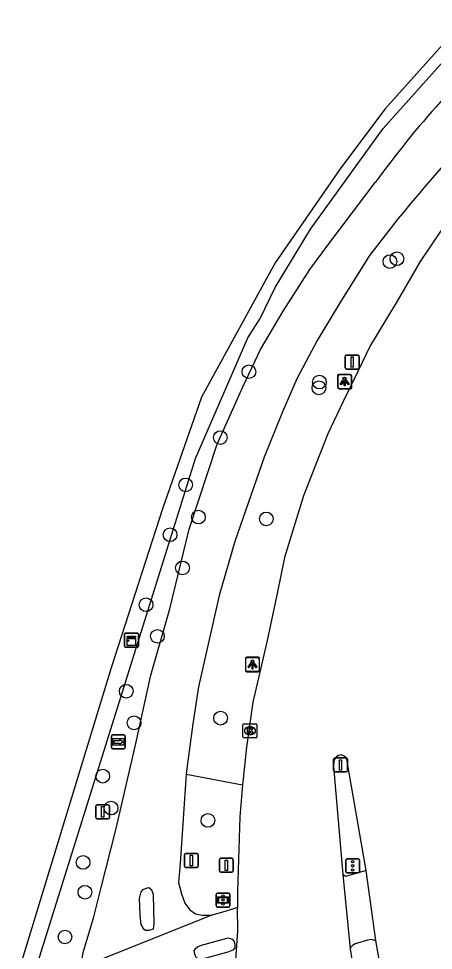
# Model space of a CAD drawing. Extents: x 162722 to 165099, y 384721 to 386283.
# Drawn here: x 164560.6 to 164590.2, y 385113 to 385179.6 of the extents above; entities that cross this region are included whole.
import ezdxf

# ---------------------------------------------------------------- set-up
doc = ezdxf.new("R2010")
doc.units = 0
for name, color, linetype in [('IMGEO_Boom', 7, 'Continuous'), ('IMGEO_Fietspad_gesloten', 7, 'Continuous'), ('IMGEO_Fietspad_open', 7, 'Continuous'), ('IMGEO_Grasland_agrarisch', 7, 'Continuous'), ('IMGEO_Groenvoorziening', 7, 'Continuous'), ('IMGEO_Kast', 7, 'Continuous'), ('IMGEO_Kolk', 7, 'Continuous'), ('IMGEO_Lichtpunt', 7, 'Continuous'), ('IMGEO_Rijbaan_lokaal_gesloten', 7, 'Continuous'), ('IMGEO_Verkeersbord', 7, 'Continuous'), ('IMGEO_Verkeersbordpaal', 7, 'Continuous'), ('IMGEO_Verkeersregelinstallatiepaal', 7, 'Continuous'), ('IMGEO_Wegwijzer', 7, 'Continuous')]:
    doc.layers.add(name, color=color, linetype=linetype)

msp = doc.modelspace()

# ---------------------------------------------------------------- linework, layer by layer
at = {"layer": 'IMGEO_Boom'}
for centre in [(164587.613, 385162.426), (164587.106, 385162.223), (164577.036, 385154.354), (164582.031, 385153.2), (164582.07, 385153.612), (164574.99, 385149.65), (164572.511, 385146.261), (164573.42, 385143.959), (164578.275, 385143.831), (164571.397, 385142.701), (164572.286, 385140.332), (164569.681, 385137.7), (164570.497, 385135.443), (164568.261, 385131.518), (164568.826, 385129.26), (164575.007, 385129.594), (164566.591, 385125.449), (164567.186, 385123.171), (164574.101, 385122.289), (164565.185, 385119.282), (164565.307, 385117.158), (164563.887, 385113.955)]:
    msp.add_circle(centre, 0.489, dxfattribs=at)
at = {"layer": 'IMGEO_Fietspad_gesloten'}
for points in [[(164565.023, 385111.772), (164565.178, 385112.839), (164565.938, 385115.39), (164566.448, 385117.406), (164567.546, 385121.705), (164568.947, 385127.788), (164570.029, 385132.661), (164571.381, 385137.41), (164572.762, 385143.109), (164574.756, 385149.178), (164576.621, 385153.321), (164577.853, 385155.948), (164579.489, 385158.677), (164581.394, 385161.645), (164582.751, 385163.493), (164586.063, 385167.877)], [(164587.71, 385165.293), (164585.645, 385162.648), (164583.642, 385159.474), (164581.901, 385156.574), (164580.465, 385153.855), (164579.429, 385151.485), (164578.127, 385148.234), (164576.018, 385142.227), (164574.909, 385138.358), (164573.428, 385131.822), (164573.013, 385129.194), (164572.584, 385125.988), (164572.557, 385125.591)], [(164572.557, 385125.591), (164572.122, 385119.203), (164571.989, 385117.842), (164572.203, 385117.04), (164572.461, 385116.374), (164572.803, 385115.889), (164573.221, 385115.602), (164573.681, 385115.519), (164574.379, 385115.51)], [(164569.184, 385116.715), (164569.229, 385115.516), (164569.319, 385114.855), (164569.476, 385114.559), (164569.642, 385114.447), (164569.905, 385114.446), (164570.204, 385114.539), (164570.25, 385114.865), (164570.211, 385117.001), (164570.103, 385117.295), (164569.869, 385117.469), (164569.764, 385117.436), (164569.435, 385117.334), (164569.303, 385117.179), (164569.184, 385116.715)], [(164574.379, 385115.51), (164565.023, 385111.772)]]:
    msp.add_lwpolyline(points, dxfattribs=at)
for centre, radius, start, end in [((164642.989, 385126.626), 70.301, 131.99649, 144.07171), ((164683.723, 385087.273), 123.716, 133.85797, 140.90304)]:
    msp.add_arc(centre, radius, start, end, dxfattribs=at)
at = {"layer": 'IMGEO_Fietspad_open'}
for points in [[(164585.41, 385118.717), (164583.93, 385118.273), (164583.733, 385118.429)], [(164576.227, 385116.053), (164575.418, 385115.797), (164574.379, 385115.51)], [(164575.543, 385113.905), (164575.838, 385113.8), (164575.988, 385113.633), (164576.032, 385113.385), (164576.033, 385113.171), (164575.871, 385113.006), (164575.516, 385112.88), (164573.692, 385112.364), (164573.484, 385112.348), (164573.346, 385112.421), (164573.245, 385112.537), (164573.155, 385112.722), (164573.13, 385112.96), (164573.248, 385113.161), (164573.364, 385113.262), (164573.639, 385113.38), (164575.543, 385113.905)], [(164584.277, 385113.098), (164584.37, 385113.266), (164584.473, 385113.396), (164584.569, 385113.473), (164585.52, 385113.759), (164585.741, 385113.794), (164585.849, 385113.77), (164586.105, 385113.704)]]:
    msp.add_lwpolyline(points, dxfattribs=at)
at = {"layer": 'IMGEO_Grasland_agrarisch'}
msp.add_lwpolyline([(164606.126, 385190.644), (164599.267, 385185.968), (164591.327, 385178.214), (164586.739, 385173.116), (164583.56, 385168.85), (164578.903, 385162.123), (164573.655, 385152.545), (164570.849, 385144.552), (164567.195, 385133.193), (164560.574, 385111.495)], dxfattribs=at)
at = {"layer": 'IMGEO_Groenvoorziening'}
for points in [[(164561.834, 385111.747), (164573.212, 385148.155), (164576.959, 385156.769), (164577.84, 385158.156), (164578.907, 385160.368), (164581.425, 385164.528), (164586.629, 385171.736), (164592.558, 385178.361), (164596.893, 385182.426), (164603.072, 385187.341), (164607.691, 385190.5), (164606.126, 385190.644)], [(164572.557, 385125.591), (164576.582, 385124.82)]]:
    msp.add_lwpolyline(points, dxfattribs=at)
at = {"layer": 'IMGEO_Kast'}
for p, q in [((164568.142, 385134.739), (164568.142, 385135.58)), ((164568.142, 385135.58), (164568.142, 385134.739)), ((164568.217, 385135.664), (164569.058, 385135.664)), ((164569.058, 385135.664), (164568.217, 385135.664)), ((164569.142, 385135.589), (164569.142, 385134.748)), ((164569.142, 385134.748), (164569.142, 385135.589)), ((164569.067, 385134.664), (164568.226, 385134.664)), ((164568.226, 385134.664), (164569.067, 385134.664))]:
    msp.add_line(p, q, dxfattribs=at)
for points in [[(164568.337, 385135.454), (164568.937, 385135.454), (164568.937, 385135.369), (164568.337, 385135.369), (164568.337, 385135.454)], [(164568.337, 385135.279), (164568.937, 385135.279), (164568.937, 385134.79), (164568.337, 385134.79), (164568.337, 385135.279)]]:
    msp.add_lwpolyline(points, dxfattribs=at)
msp.add_circle((164568.421, 385135.128), 0.0377, dxfattribs=at)
for centre, start, end in [((164568.22, 385135.586), 92.4484, 184.28452), ((164568.22, 385135.586), 92.4484, 184.28452), ((164569.064, 385135.586), 2.4484, 94.28452), ((164569.064, 385135.586), 2.4484, 94.28452), ((164568.22, 385134.742), 182.4484, 274.28452), ((164568.22, 385134.742), 182.4484, 274.28452), ((164569.064, 385134.742), 272.4484, 4.28452), ((164569.064, 385134.742), 272.4484, 4.28452)]:
    msp.add_arc(centre, 0.0779, start, end, dxfattribs=at)
at = {"layer": 'IMGEO_Kolk'}
for p, q in [((164576.608, 385128.269), (164576.608, 385129.121)), ((164576.683, 385129.195), (164577.535, 385129.195)), ((164577.096, 385128.975), (164577.121, 385128.975)), ((164577.609, 385129.121), (164577.609, 385128.269)), ((164577.119, 385128.415), (164577.094, 385128.415)), ((164577.535, 385128.195), (164576.683, 385128.195))]:
    msp.add_line(p, q, dxfattribs=at)
for points in [[(164576.608, 385128.269), (164576.608, 385129.121)], [(164576.683, 385129.195), (164577.535, 385129.195)], [(164577.609, 385129.121), (164577.609, 385128.269)], [(164576.929, 385128.895), (164577.052, 385128.895), (164577.052, 385128.744), (164577.182, 385128.895), (164577.346, 385128.895), (164577.2, 385128.744), (164577.353, 385128.495), (164577.201, 385128.495), (164577.116, 385128.659), (164577.052, 385128.592), (164577.052, 385128.495), (164576.929, 385128.495), (164576.929, 385128.895)], [(164577.535, 385128.195), (164576.683, 385128.195)]]:
    msp.add_lwpolyline(points, dxfattribs=at)
for centre, start, end in [((164576.685, 385129.119), 91.55205, 178.44795), ((164576.685, 385129.119), 91.55205, 178.44795), ((164577.533, 385129.119), 1.55205, 88.44795), ((164577.533, 385129.119), 1.55205, 88.44795), ((164576.685, 385128.271), 181.55205, 268.44795), ((164576.685, 385128.271), 181.55205, 268.44795), ((164577.533, 385128.271), 271.55205, 358.44795), ((164577.533, 385128.271), 271.55205, 358.44795)]:
    msp.add_arc(centre, 0.0765, start, end, dxfattribs=at)
for centre, major_axis, ratio, start_param, end_param in [((164577.095, 385128.695), (-0.387, 0.002), 0.722429, 4.712389, 7.853982), ((164577.12, 385128.695), (-0.39, 0.002), 0.717154, 1.570796, 4.712389)]:
    msp.add_ellipse(centre, major_axis=major_axis, ratio=ratio, start_param=start_param, end_param=end_param, dxfattribs=at)
at = {"layer": 'IMGEO_Lichtpunt'}
for p, q in [((164583.356, 385154.063), (164583.356, 385153.256)), ((164583.356, 385154.063), (164583.356, 385153.256)), ((164583.396, 385154.038), (164583.396, 385153.231)), ((164583.396, 385154.038), (164583.396, 385153.231)), ((164584.258, 385154.158), (164583.45, 385154.158)), ((164584.258, 385154.158), (164583.45, 385154.158)), ((164584.298, 385154.133), (164583.49, 385154.133)), ((164584.298, 385154.133), (164583.49, 385154.133)), ((164584.352, 385153.256), (164584.352, 385154.063)), ((164584.352, 385153.256), (164584.352, 385154.063)), ((164584.392, 385153.231), (164584.392, 385154.038)), ((164584.392, 385153.231), (164584.392, 385154.038)), ((164583.45, 385153.162), (164584.258, 385153.162)), ((164583.45, 385153.162), (164584.258, 385153.162)), ((164583.49, 385153.137), (164584.298, 385153.137)), ((164583.49, 385153.137), (164584.298, 385153.137)), ((164576.781, 385133.813), (164576.781, 385133.006)), ((164576.781, 385133.813), (164576.781, 385133.006)), ((164576.79, 385133.858), (164576.79, 385133.051)), ((164576.79, 385133.858), (164576.79, 385133.051)), ((164577.683, 385133.908), (164576.875, 385133.908)), ((164577.683, 385133.908), (164576.875, 385133.908)), ((164577.692, 385133.953), (164576.884, 385133.953)), ((164577.692, 385133.953), (164576.884, 385133.953)), ((164577.777, 385133.006), (164577.777, 385133.813)), ((164577.777, 385133.006), (164577.777, 385133.813)), ((164577.786, 385133.051), (164577.786, 385133.858)), ((164577.786, 385133.051), (164577.786, 385133.858)), ((164576.875, 385132.912), (164577.683, 385132.912)), ((164576.875, 385132.912), (164577.683, 385132.912)), ((164576.884, 385132.957), (164577.692, 385132.957)), ((164576.884, 385132.957), (164577.692, 385132.957))]:
    msp.add_line(p, q, dxfattribs=at)
for points in [[(164583.73, 385153.727), (164583.769, 385153.699), (164583.581, 385153.437), (164583.543, 385153.464), (164583.73, 385153.727)], [(164583.77, 385153.702), (164583.809, 385153.674), (164583.621, 385153.412), (164583.583, 385153.439), (164583.77, 385153.702)], [(164583.832, 385153.679), (164583.879, 385153.679), (164583.879, 385153.357), (164583.832, 385153.357), (164583.832, 385153.679)], [(164583.872, 385153.654), (164583.919, 385153.654), (164583.919, 385153.332), (164583.872, 385153.332), (164583.872, 385153.654)], [(164583.942, 385153.699), (164583.98, 385153.726), (164584.167, 385153.464), (164584.128, 385153.436), (164583.942, 385153.699)], [(164583.982, 385153.674), (164584.02, 385153.701), (164584.207, 385153.439), (164584.168, 385153.411), (164583.982, 385153.674)], [(164577.155, 385133.477), (164577.194, 385133.449), (164577.006, 385133.187), (164576.968, 385133.214), (164577.155, 385133.477)], [(164577.164, 385133.522), (164577.203, 385133.494), (164577.015, 385133.232), (164576.977, 385133.259), (164577.164, 385133.522)], [(164577.257, 385133.429), (164577.304, 385133.429), (164577.304, 385133.107), (164577.257, 385133.107), (164577.257, 385133.429)], [(164577.266, 385133.474), (164577.313, 385133.474), (164577.313, 385133.152), (164577.266, 385133.152), (164577.266, 385133.474)], [(164577.367, 385133.449), (164577.405, 385133.476), (164577.592, 385133.214), (164577.553, 385133.186), (164577.367, 385133.449)], [(164577.376, 385133.494), (164577.414, 385133.521), (164577.601, 385133.259), (164577.562, 385133.231), (164577.376, 385133.494)]]:
    msp.add_lwpolyline(points, dxfattribs=at)
for centre in [(164583.855, 385153.861), (164583.895, 385153.836), (164577.28, 385133.611), (164577.289, 385133.656)]:
    msp.add_circle(centre, 0.0994, dxfattribs=at)
for centre, start, end in [((164583.45, 385154.063), 90, 180), ((164583.45, 385154.063), 90, 180), ((164583.49, 385154.038), 90, 180), ((164583.49, 385154.038), 90, 180), ((164584.258, 385154.063), 0, 90), ((164584.258, 385154.063), 0, 90), ((164584.298, 385154.038), 0, 90), ((164584.298, 385154.038), 0, 90), ((164583.45, 385153.256), 180, 270), ((164583.45, 385153.256), 180, 270), ((164583.49, 385153.231), 180, 270), ((164583.49, 385153.231), 180, 270), ((164584.258, 385153.256), 270, 0), ((164584.258, 385153.256), 270, 360), ((164584.298, 385153.231), 270, 0), ((164584.298, 385153.231), 270, 360), ((164576.875, 385133.813), 90, 180), ((164576.875, 385133.813), 90, 180), ((164576.884, 385133.858), 90, 180), ((164576.884, 385133.858), 90, 180), ((164577.683, 385133.813), 0, 90), ((164577.683, 385133.813), 0, 90), ((164577.692, 385133.858), 0, 90), ((164577.692, 385133.858), 0, 90), ((164576.875, 385133.006), 180, 270), ((164576.875, 385133.006), 180, 270), ((164576.884, 385133.051), 180, 270), ((164576.884, 385133.051), 180, 270), ((164577.683, 385133.006), 270, 0), ((164577.683, 385133.006), 270, 360), ((164577.692, 385133.051), 270, 0), ((164577.692, 385133.051), 270, 360)]:
    msp.add_arc(centre, 0.0946, start, end, dxfattribs=at)
at = {"layer": 'IMGEO_Rijbaan_lokaal_gesloten'}
for points in [[(164593.509, 385168.102), (164591.817, 385165.837), (164590.702, 385164.343), (164589.276, 385162.231), (164587.625, 385159.389), (164585.707, 385156.197), (164584.784, 385154.311), (164583.767, 385152.222), (164582.683, 385149.904), (164581.833, 385147.781), (164580.941, 385145.472), (164580.337, 385143.564), (164579.584, 385141.077), (164579.064, 385138.622), (164578.345, 385135.132), (164577.319, 385130.73), (164576.849, 385127.511), (164576.619, 385125.248), (164576.582, 385124.82)], [(164585.41, 385118.717), (164584.03, 385126.645), (164583.934, 385126.807), (164583.795, 385126.911), (164583.63, 385126.967), (164583.443, 385126.929), (164583.309, 385126.855), (164583.164, 385126.695), (164583.091, 385126.522), (164583.078, 385126.15), (164583.733, 385118.429)], [(164576.582, 385124.82), (164576.383, 385122.552), (164576.225, 385117.205), (164576.227, 385116.053)], [(164583.733, 385118.429), (164584.277, 385113.098)], [(164586.105, 385113.704), (164585.41, 385118.717)], [(164575.903, 385110.183), (164576.009, 385110.913), (164576.229, 385114.386), (164576.227, 385116.053)], [(164584.277, 385113.098), (164584.499, 385111.574), (164584.677, 385110.812), (164584.824, 385110.66), (164585.022, 385110.575), (164585.191, 385110.537), (164585.332, 385110.528), (164585.519, 385110.542), (164585.769, 385110.628), (164586.031, 385110.754), (164586.239, 385110.912), (164586.414, 385111.156), (164586.484, 385111.527), (164586.105, 385113.704)]]:
    msp.add_lwpolyline(points, dxfattribs=at)
at = {"layer": 'IMGEO_Verkeersbord'}
for p, q in [((164574.681, 385116.195), (164574.681, 385116.995)), ((164574.681, 385116.995), (164574.681, 385116.195)), ((164574.781, 385117.095), (164575.571, 385117.095)), ((164575.571, 385117.095), (164574.781, 385117.095)), ((164575.671, 385116.995), (164575.671, 385116.195)), ((164575.671, 385116.195), (164575.671, 385116.995)), ((164575.571, 385116.095), (164574.781, 385116.095)), ((164574.781, 385116.095), (164575.571, 385116.095))]:
    msp.add_line(p, q, dxfattribs=at)
for points in [[(164574.782, 385116.827), (164575.57, 385116.827), (164575.57, 385116.363), (164574.782, 385116.363), (164574.782, 385116.827)], [(164574.847, 385116.762), (164574.847, 385116.428), (164575.505, 385116.428), (164575.505, 385116.762), (164574.847, 385116.762)]]:
    msp.add_lwpolyline(points, dxfattribs=at)
for centre, start, end in [((164574.781, 385116.995), 90, 180), ((164574.781, 385116.995), 90, 180), ((164575.571, 385116.995), 0, 90), ((164575.571, 385116.995), 360, 90), ((164574.781, 385116.195), 180, 270), ((164574.781, 385116.195), 180, 270), ((164575.571, 385116.195), 270, 0), ((164575.571, 385116.195), 270, 0)]:
    msp.add_arc(centre, 0.1, start, end, dxfattribs=at)
at = {"layer": 'IMGEO_Verkeersbordpaal'}
for p, q in [((164584.016, 385155.541), (164584.806, 385155.541)), ((164584.806, 385155.541), (164584.016, 385155.541)), ((164583.916, 385154.641), (164583.916, 385155.441)), ((164583.916, 385155.441), (164583.916, 385154.641)), ((164584.906, 385155.441), (164584.906, 385154.641)), ((164584.906, 385154.641), (164584.906, 385155.441)), ((164584.806, 385154.541), (164584.016, 385154.541)), ((164584.016, 385154.541), (164584.806, 385154.541)), ((164583.086, 385125.852), (164583.086, 385126.652)), ((164583.086, 385126.652), (164583.086, 385125.852)), ((164583.186, 385126.752), (164583.976, 385126.752)), ((164583.976, 385126.752), (164583.186, 385126.752)), ((164584.076, 385126.652), (164584.076, 385125.852)), ((164584.076, 385125.852), (164584.076, 385126.652)), ((164583.976, 385125.752), (164583.186, 385125.752)), ((164583.186, 385125.752), (164583.976, 385125.752)), ((164566.083, 385122.498), (164566.083, 385123.298)), ((164566.083, 385123.298), (164566.083, 385122.498)), ((164566.183, 385123.398), (164566.973, 385123.398)), ((164566.973, 385123.398), (164566.183, 385123.398)), ((164567.073, 385123.298), (164567.073, 385122.498)), ((164567.073, 385122.498), (164567.073, 385123.298)), ((164566.973, 385122.398), (164566.183, 385122.398)), ((164566.183, 385122.398), (164566.973, 385122.398)), ((164572.423, 385119.019), (164572.423, 385119.819)), ((164572.423, 385119.819), (164572.423, 385119.019)), ((164572.523, 385119.919), (164573.313, 385119.919)), ((164573.313, 385119.919), (164572.523, 385119.919)), ((164573.413, 385119.819), (164573.413, 385119.019)), ((164573.413, 385119.019), (164573.413, 385119.819)), ((164575.02, 385119.578), (164575.81, 385119.578)), ((164575.81, 385119.578), (164575.02, 385119.578)), ((164573.313, 385118.919), (164572.523, 385118.919)), ((164572.523, 385118.919), (164573.313, 385118.919)), ((164574.92, 385118.678), (164574.92, 385119.478)), ((164574.92, 385119.478), (164574.92, 385118.678)), ((164575.91, 385119.478), (164575.91, 385118.678)), ((164575.91, 385118.678), (164575.91, 385119.478)), ((164575.81, 385118.578), (164575.02, 385118.578)), ((164575.02, 385118.578), (164575.81, 385118.578))]:
    msp.add_line(p, q, dxfattribs=at)
for points in [[(164584.336, 385155.416), (164584.486, 385155.416), (164584.486, 385154.666), (164584.336, 385154.666), (164584.336, 385155.416)], [(164583.506, 385126.627), (164583.656, 385126.627), (164583.656, 385125.877), (164583.506, 385125.877), (164583.506, 385126.627)], [(164566.503, 385123.273), (164566.653, 385123.273), (164566.653, 385122.523), (164566.503, 385122.523), (164566.503, 385123.273)], [(164572.843, 385119.794), (164572.993, 385119.794), (164572.993, 385119.044), (164572.843, 385119.044), (164572.843, 385119.794)], [(164575.34, 385119.453), (164575.49, 385119.453), (164575.49, 385118.703), (164575.34, 385118.703), (164575.34, 385119.453)]]:
    msp.add_lwpolyline(points, dxfattribs=at)
for centre, start, end in [((164584.016, 385155.441), 90, 180), ((164584.016, 385155.441), 90, 180), ((164584.806, 385155.441), 0, 90), ((164584.806, 385155.441), 360, 90), ((164584.016, 385154.641), 180, 270), ((164584.016, 385154.641), 180, 270), ((164584.806, 385154.641), 270, 0), ((164584.806, 385154.641), 270, 0), ((164583.186, 385126.652), 90, 180), ((164583.186, 385126.652), 90, 180), ((164583.976, 385126.652), 0, 90), ((164583.976, 385126.652), 360, 90), ((164583.186, 385125.852), 180, 270), ((164583.186, 385125.852), 180, 270), ((164583.976, 385125.852), 270, 0), ((164583.976, 385125.852), 270, 0), ((164566.183, 385123.298), 90, 180), ((164566.183, 385123.298), 90, 180), ((164566.973, 385123.298), 0, 90), ((164566.973, 385123.298), 360, 90), ((164566.183, 385122.498), 180, 270), ((164566.183, 385122.498), 180, 270), ((164566.973, 385122.498), 270, 0), ((164566.973, 385122.498), 270, 0), ((164572.523, 385119.819), 90, 180), ((164572.523, 385119.819), 90, 180), ((164573.313, 385119.819), 0, 90), ((164573.313, 385119.819), 360, 90), ((164575.02, 385119.478), 90, 180), ((164575.02, 385119.478), 90, 180), ((164575.81, 385119.478), 0, 90), ((164575.81, 385119.478), 360, 90), ((164572.523, 385119.019), 180, 270), ((164572.523, 385119.019), 180, 270), ((164573.313, 385119.019), 270, 0), ((164573.313, 385119.019), 270, 0), ((164575.02, 385118.678), 180, 270), ((164575.02, 385118.678), 180, 270), ((164575.81, 385118.678), 270, 0), ((164575.81, 385118.678), 270, 0)]:
    msp.add_arc(centre, 0.1, start, end, dxfattribs=at)
at = {"layer": 'IMGEO_Verkeersregelinstallatiepaal'}
for p, q in [((164583.948, 385118.642), (164583.948, 385119.442)), ((164583.948, 385119.442), (164583.948, 385118.642)), ((164584.048, 385119.542), (164584.838, 385119.542)), ((164584.838, 385119.542), (164584.048, 385119.542)), ((164584.938, 385119.442), (164584.938, 385118.642)), ((164584.938, 385118.642), (164584.938, 385119.442)), ((164584.838, 385118.542), (164584.048, 385118.542)), ((164584.048, 385118.542), (164584.838, 385118.542)), ((164574.681, 385116.195), (164574.681, 385116.995)), ((164574.681, 385116.995), (164574.681, 385116.195)), ((164574.781, 385117.095), (164575.571, 385117.095)), ((164575.571, 385117.095), (164574.781, 385117.095)), ((164575.671, 385116.995), (164575.671, 385116.195)), ((164575.671, 385116.195), (164575.671, 385116.995)), ((164575.571, 385116.095), (164574.781, 385116.095)), ((164574.781, 385116.095), (164575.571, 385116.095))]:
    msp.add_line(p, q, dxfattribs=at)
for centre in [(164584.443, 385119.332), (164584.443, 385119.042), (164584.443, 385118.752), (164575.176, 385116.885), (164575.176, 385116.595), (164575.176, 385116.305)]:
    msp.add_circle(centre, 0.085, dxfattribs=at)
for centre, start, end in [((164584.048, 385119.442), 90, 180), ((164584.048, 385119.442), 90, 180), ((164584.838, 385119.442), 0, 90), ((164584.838, 385119.442), 360, 90), ((164584.048, 385118.642), 180, 270), ((164584.048, 385118.642), 180, 270), ((164584.838, 385118.642), 270, 0), ((164584.838, 385118.642), 270, 0), ((164574.781, 385116.995), 90, 180), ((164574.781, 385116.995), 90, 180), ((164575.571, 385116.995), 0, 90), ((164575.571, 385116.995), 360, 90), ((164574.781, 385116.195), 180, 270), ((164574.781, 385116.195), 180, 270), ((164575.571, 385116.195), 270, 0), ((164575.571, 385116.195), 270, 0)]:
    msp.add_arc(centre, 0.1, start, end, dxfattribs=at)
at = {"layer": 'IMGEO_Wegwijzer'}
for p, q in [((164567.201, 385127.5), (164567.201, 385128.3)), ((164567.201, 385128.3), (164567.201, 385127.5)), ((164567.301, 385128.4), (164568.091, 385128.4)), ((164568.091, 385128.4), (164567.301, 385128.4)), ((164568.191, 385128.3), (164568.191, 385127.5)), ((164568.191, 385127.5), (164568.191, 385128.3)), ((164568.091, 385127.4), (164567.301, 385127.4)), ((164567.301, 385127.4), (164568.091, 385127.4))]:
    msp.add_line(p, q, dxfattribs=at)
for points in [[(164567.302, 385128.132), (164568.09, 385128.132), (164568.09, 385127.668), (164567.302, 385127.668), (164567.302, 385128.132)], [(164567.367, 385127.984), (164567.367, 385127.9), (164567.367, 385127.816), (164567.778, 385127.816), (164567.778, 385127.733), (164568.025, 385127.9), (164567.778, 385128.067), (164567.778, 385127.984), (164567.367, 385127.984)]]:
    msp.add_lwpolyline(points, dxfattribs=at)
for centre, start, end in [((164567.301, 385128.3), 90, 180), ((164567.301, 385128.3), 90, 180), ((164568.091, 385128.3), 0, 90), ((164568.091, 385128.3), 360, 90), ((164567.301, 385127.5), 180, 270), ((164567.301, 385127.5), 180, 270), ((164568.091, 385127.5), 270, 0), ((164568.091, 385127.5), 270, 0)]:
    msp.add_arc(centre, 0.1, start, end, dxfattribs=at)

doc.saveas('drawing.dxf')
